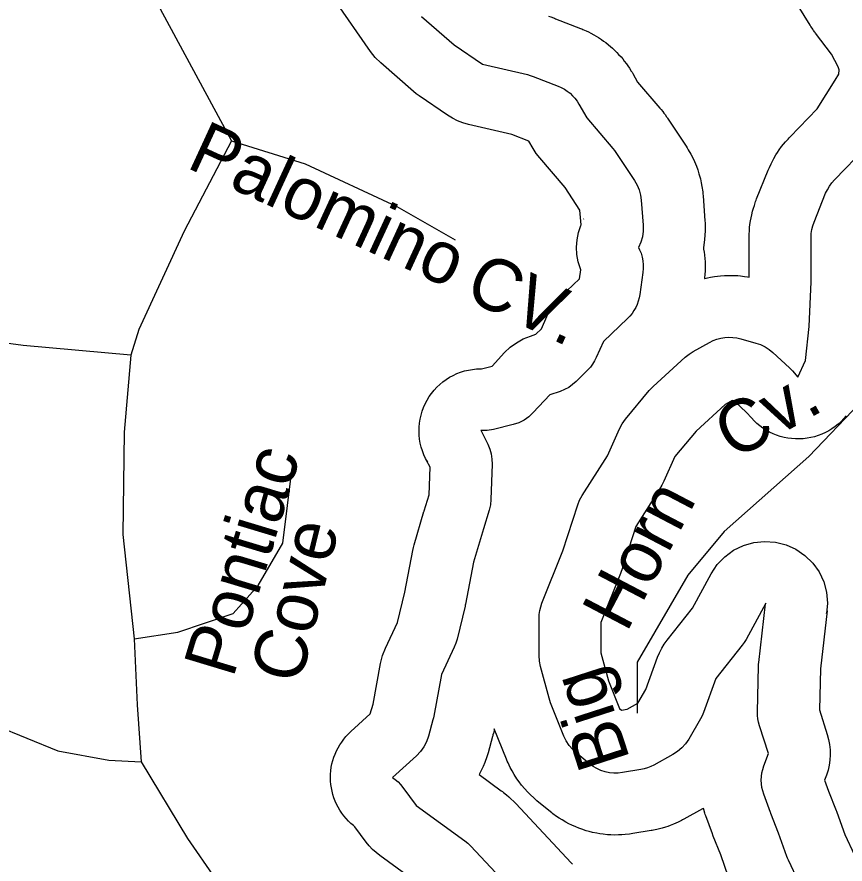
# Model space of a CAD drawing. Extents: x 2126262 to 2293712, y 749403 to 919119.
# Drawn here: x 2234489 to 2235993, y 811845 to 813384 of the extents above; entities that cross this region are included whole.
import ezdxf

# ---------------------------------------------------------------- set-up
doc = ezdxf.new("R2010")
doc.units = 0
for name, color, linetype in [('Exist Hydrographic Lake Shore', 7, 'Continuous'), ('Exist Road Non-System Type 51', 7, 'Continuous'), ('Exist Road Non-System Type 51 Label', 7, 'Continuous')]:
    doc.layers.add(name, color=color, linetype=linetype)

msp = doc.modelspace()

# ---------------------------------------------------------------- linework, layer by layer
at = {"layer": 'Exist Hydrographic Lake Shore'}
for points in [[(2235233.3, 811797.9), (2235147.9, 811860.1), (2235141.1, 811865.4), (2235134.8, 811871.2), (2235128.9, 811877.6), (2235123.5, 811884.3), (2235102.8, 811912.4), (2235100.2, 811914.4), (2235095.4, 811918.5), (2235090.9, 811922.8), (2235086.6, 811927.4), (2235082.6, 811932.2), (2235078.9, 811937.2), (2235075.4, 811942.4), (2235072.3, 811947.8), (2235069.4, 811953.4), (2235066.9, 811959.1), (2235064.7, 811964.9), (2235062.8, 811970.9), (2235061.2, 811977), (2235060, 811983.1), (2235059.1, 811989.3), (2235058.6, 811995.5), (2235058.4, 812001.8), (2235058.6, 812008), (2235059.1, 812014.3), (2235059.9, 812020.5), (2235061.1, 812026.6), (2235062.7, 812032.7), (2235064.6, 812038.6), (2235066.8, 812044.5), (2235069.3, 812050.2), (2235072.1, 812055.8), (2235075.3, 812061.2), (2235078.7, 812066.4), (2235082.5, 812071.4), (2235086.5, 812076.2), (2235090.7, 812080.8), (2235095.2, 812085.2), (2235130.7, 812117.4), (2235135.7, 812135.3), (2235149.1, 812209.4), (2235152.7, 812223.6), (2235158.1, 812237.2), (2235180, 812283.7), (2235193.3, 812339), (2235208, 812414.7), (2235209.1, 812419.8), (2235210.5, 812424.9), (2235228.2, 812485.4), (2235228.4, 812486.1), (2235228.6, 812486.7), (2235237.6, 812516), (2235239.3, 812565.8), (2235233.1, 812578.3), (2235234.8, 812575.4), (2235231.3, 812581.9), (2235228.2, 812588.5), (2235225.5, 812595.4), (2235223.3, 812602.4), (2235221.6, 812609.6), (2235220.3, 812616.9), (2235219.6, 812624.2), (2235219.3, 812631.5), (2235219.4, 812638.9), (2235220.1, 812646.2), (2235221.2, 812653.5), (2235222.9, 812660.7), (2235224.9, 812667.7), (2235227.5, 812674.7), (2235230.5, 812681.4), (2235233.9, 812687.9), (2235237.7, 812694.2), (2235242, 812700.2), (2235246.6, 812705.9), (2235251.6, 812711.3), (2235256.9, 812716.4), (2235262.6, 812721.1), (2235268.5, 812725.5), (2235274.7, 812729.4), (2235281.2, 812732.9), (2235287.9, 812736), (2235294.8, 812738.7), (2235301.8, 812740.9), (2235309, 812742.6), (2235316.2, 812743.8), (2235323.5, 812744.6), (2235330.9, 812744.9), (2235332.7, 812744.9), (2235352.1, 812749.8), (2235374.7, 812774.2), (2235384.9, 812783.9), (2235396.3, 812792.2), (2235408.5, 812799.1), (2235421.6, 812804.3), (2235431.6, 812807.7), (2235441.6, 812817.6), (2235451.6, 812840.1), (2235456.5, 812849.8), (2235462.3, 812858.9), (2235469, 812867.5), (2235476.4, 812875.4), (2235510.8, 812908.4), (2235513.1, 812924.8), (2235512.5, 812926.3), (2235508.6, 812939.2), (2235506.3, 812952.4), (2235505.6, 812965.9), (2235506.5, 812979.3), (2235508.9, 812992.5), (2235513, 813005.4), (2235513.7, 813006.8), (2235511.7, 813033.1), (2235484.6, 813074.1), (2235438.5, 813128), (2235432, 813136.3), (2235426.4, 813145.3), (2235418.7, 813158.7), (2235388, 813170.6), (2235309, 813189), (2235298.9, 813191.9), (2235289.2, 813195.6), (2235279.8, 813200.2), (2235271, 813205.7), (2235219.7, 813240.8), (2235214.3, 813244.7), (2235209.2, 813248.9), (2235149.7, 813300.8), (2235139.7, 813310.7), (2235131, 813321.8), (2235066.4, 813415.8)], [(2235454.6, 813385.7), (2235458.5, 813384.4), (2235463.5, 813382.6), (2235465.4, 813381.9), (2235467.3, 813381.2), (2235512.8, 813363.5), (2235515, 813362.6), (2235517.2, 813361.6), (2235523.1, 813359.1), (2235527.4, 813357.1), (2235531.6, 813354.9), (2235537.2, 813351.8), (2235541.4, 813349.4), (2235545.4, 813346.9), (2235550.7, 813343.4), (2235554.7, 813340.6), (2235558.5, 813337.8), (2235563.5, 813333.8), (2235567.1, 813330.8), (2235570.7, 813327.6), (2235575.3, 813323.2), (2235578.8, 813319.9), (2235582, 813316.4), (2235586.3, 813311.6), (2235589.4, 813308), (2235592.3, 813304.3), (2235596.2, 813299.2), (2235599, 813295.3), (2235601.6, 813291.3), (2235605, 813285.9), (2235606.3, 813283.9), (2235607.5, 813281.8), (2235616.4, 813266.1), (2235657.1, 813218.5), (2235658.2, 813217.2), (2235659.3, 813215.9), (2235662.2, 813212.3), (2235664.3, 813209.6), (2235666.3, 813206.9), (2235668.9, 813203.1), (2235669.9, 813201.7), (2235670.8, 813200.3), (2235704.7, 813149.3), (2235706.6, 813146.2), (2235708.5, 813143.1), (2235713.3, 813134.8), (2235716.6, 813128.5), (2235719.6, 813121.9), (2235723.3, 813113), (2235725.8, 813106.3), (2235728, 813099.4), (2235730.5, 813090.1), (2235732.1, 813083.1), (2235733.3, 813076), (2235734.7, 813066.5), (2235735.1, 813062.9), (2235735.4, 813059.3), (2235738.7, 813013.8), (2235739, 813009.9), (2235739, 813006), (2235739.1, 812995.5), (2235738.8, 812987.7), (2235738, 812979.9), (2235736.6, 812969.5), (2235735.9, 812965.2), (2235736.4, 812962.3), (2235737.3, 812957.1), (2235737.9, 812951.9), (2235738.6, 812944.9), (2235739, 812939.6), (2235739.1, 812934.3), (2235739.2, 812927.3), (2235739.1, 812922), (2235738.7, 812916.7), (2235738.1, 812909.7), (2235738, 812909), (2235738.4, 812909.1), (2235743.7, 812910.4), (2235749.1, 812911.4), (2235756.3, 812912.6), (2235761.8, 812913.4), (2235767.2, 812913.9), (2235774.5, 812914.4), (2235780, 812914.7), (2235785.5, 812914.6), (2235792.8, 812914.4), (2235798.3, 812914.1), (2235803.7, 812913.6), (2235811, 812912.6), (2235816.4, 812911.8), (2235819.2, 812911.2), (2235819.2, 812983.5), (2235819.2, 812986.2), (2235819.3, 812988.9), (2235819.7, 812996.1), (2235820, 813001.5), (2235820.7, 813006.9), (2235821.7, 813014), (2235822.6, 813019.3), (2235823.8, 813024.6), (2235825.5, 813031.6), (2235826.9, 813036.8), (2235828.6, 813041.9), (2235830.9, 813048.7), (2235831.9, 813051.3), (2235832.8, 813053.8), (2235853.9, 813105.9), (2235855, 813108.5), (2235856.1, 813111), (2235859.2, 813117.6), (2235861.6, 813122.5), (2235864.2, 813127.2), (2235867.9, 813133.5), (2235870.8, 813138.2), (2235873.9, 813142.7), (2235878.1, 813148.6), (2235881.4, 813152.9), (2235885, 813157.1), (2235889.8, 813162.5), (2235891.6, 813164.6), (2235893.5, 813166.5), (2235943, 813217.3), (2235975.2, 813269.4), (2235982, 813280.4), (2235982.5, 813288.1), (2235981, 813293.9), (2235968.6, 813316.6), (2235939.9, 813354.8), (2235939.1, 813355.9), (2235938.4, 813356.9), (2235936.3, 813359.8), (2235934.8, 813361.9), (2235933.4, 813364.1), (2235931.5, 813367), (2235930.8, 813368.1), (2235930.1, 813369.2), (2235900.1, 813418.1)], [(2235223.7, 813385.5), (2235283.1, 813333.7), (2235334.4, 813298.6), (2235416.2, 813279.6), (2235421.4, 813278.2), (2235426.4, 813276.4), (2235471.9, 813258.7), (2235477.8, 813256.1), (2235483.4, 813253), (2235488.7, 813249.5), (2235493.7, 813245.6), (2235498.3, 813241.2), (2235502.6, 813236.5), (2235506.4, 813231.4), (2235509.8, 813226), (2235524, 813201.1), (2235571.6, 813145.4), (2235574.4, 813141.9), (2235577.1, 813138.1), (2235610.9, 813087.1), (2235615.7, 813078.8), (2235619.4, 813069.9), (2235621.9, 813060.6), (2235623.2, 813051.1), (2235626.5, 813005.6), (2235626.6, 812995.2), (2235625.2, 812984.8), (2235622.3, 812974.7), (2235618.1, 812965.2), (2235618.1, 812965.1), (2235620.1, 812961.2), (2235622.7, 812954.7), (2235624.6, 812947.9), (2235626, 812941), (2235626.6, 812934), (2235626.7, 812926.9), (2235626, 812919.9), (2235620.5, 812880), (2235619.4, 812873.8), (2235617.7, 812867.8), (2235615.6, 812861.9), (2235613, 812856.2), (2235609.9, 812850.7), (2235606.4, 812845.6), (2235602.4, 812840.7), (2235598.1, 812836.2), (2235554.3, 812794.2), (2235541.4, 812765.4), (2235538.3, 812759.3), (2235534.7, 812753.5), (2235530.6, 812748), (2235526, 812743), (2235504.9, 812721.9), (2235498.4, 812716.1), (2235491.3, 812711.1), (2235483.7, 812707), (2235475.6, 812703.8), (2235457.2, 812697.6), (2235426.9, 812665.1), (2235419, 812657.7), (2235410.1, 812651.5), (2235400.5, 812646.7), (2235390.2, 812643.3), (2235354.7, 812634.5), (2235343, 812632.5), (2235331.8, 812632.4), (2235332, 812632), (2235344.2, 812607.6), (2235347.8, 812599), (2235350.4, 812590), (2235351.8, 812580.8), (2235352.1, 812571.5), (2235349.8, 812507.1), (2235348.9, 812497.3), (2235346.6, 812487.7), (2235336.2, 812453.8), (2235318.4, 812393.2), (2235303.6, 812316.7), (2235303.2, 812315.1), (2235302.9, 812313.5), (2235288.4, 812253.6), (2235286.3, 812246.2), (2235283.4, 812239.1), (2235259.8, 812189.2), (2235246, 812113.5), (2235245.4, 812110.1), (2235244.5, 812106.8), (2235236.2, 812076.9), (2235232.7, 812066.9), (2235227.8, 812057.6), (2235221.7, 812049.1), (2235214.4, 812041.4), (2235170.9, 812001.9), (2235176, 811998.2), (2235181.1, 811993.9), (2235185.7, 811989.1), (2235189.9, 811983.9), (2235214.1, 811951), (2235302.4, 811886.8), (2235307.9, 811882.4), (2235312.9, 811877.5), (2235413.9, 811769.9)], [(2235909.5, 811811.9), (2235890.6, 811851.9), (2235889.1, 811855.2), (2235887.8, 811858.5), (2235872.7, 811900.7), (2235858.7, 811936.3), (2235858.4, 811937.1), (2235858, 811938), (2235845.8, 811971.3), (2235843.8, 811977.5), (2235842.4, 811984), (2235841.5, 811990.5), (2235841.2, 811997.1), (2235841.5, 812003.7), (2235842.4, 812010.3), (2235843.9, 812016.7), (2235845.9, 812023), (2235854.1, 812045.3), (2235837.7, 812096), (2235836, 812102.2), (2235834.8, 812108.4), (2235834.2, 812114.8), (2235834.1, 812121.1), (2235836.3, 812204.3), (2235836.4, 812207.6), (2235836.7, 812210.9), (2235848.9, 812317.4), (2235849.2, 812318.6), (2235813.5, 812253), (2235810.1, 812247.5), (2235806.3, 812242.3), (2235758.4, 812181.9), (2235736, 812120.1), (2235733.5, 812114.1), (2235730.5, 812108.3), (2235709.4, 812071.7), (2235703.7, 812063.2), (2235696.9, 812055.6), (2235689.1, 812048.9), (2235680.5, 812043.4), (2235646.1, 812024.5), (2235640.4, 812021.7), (2235634.5, 812019.4), (2235628.5, 812017.6), (2235622.3, 812016.3), (2235589, 812010.7), (2235581.1, 812009.9), (2235573.1, 812009.8), (2235565.2, 812010.6), (2235557.4, 812012.3), (2235549.8, 812014.7), (2235542.5, 812018), (2235535.6, 812022), (2235529.2, 812026.7), (2235504.8, 812046.7), (2235497.9, 812053.1), (2235491.8, 812060.3), (2235486.7, 812068.3), (2235482.7, 812076.8), (2235458.2, 812137.9), (2235456.7, 812142), (2235455.5, 812146.2), (2235439.9, 812203.9), (2235438, 812213.6), (2235437.4, 812223.4), (2235437.4, 812291.1), (2235437.7, 812298.2), (2235438.7, 812305.2), (2235440.4, 812312.1), (2235442.7, 812318.8), (2235480.6, 812414.2), (2235507.6, 812497.4), (2235511.1, 812506.2), (2235515.7, 812514.5), (2235561.6, 812586.5), (2235583.7, 812635.9), (2235588.5, 812644.8), (2235594.4, 812653), (2235637.7, 812705.2), (2235641.1, 812709), (2235644.8, 812712.6), (2235703.1, 812765.9), (2235709.9, 812771.4), (2235717.3, 812776.1), (2235747.2, 812792.8), (2235753.8, 812796), (2235760.6, 812798.6), (2235767.7, 812800.5), (2235774.9, 812801.7), (2235782.2, 812802.2), (2235789.5, 812802), (2235796.7, 812801), (2235803.9, 812799.4), (2235831.6, 812791.7), (2235840, 812788.8), (2235848, 812784.9), (2235855.5, 812780.1), (2235862.3, 812774.5), (2235892.3, 812746.7), (2235895.1, 812744), (2235897.7, 812741.2), (2235907.7, 812729.8), (2235921.3, 812759.7), (2235928.5, 812821.8), (2235931.7, 812902.9), (2235931.7, 812983.5), (2235932, 812990.7), (2235933.1, 812997.8), (2235934.8, 813004.8), (2235937.1, 813011.6), (2235958.2, 813063.8), (2235961.3, 813070.4), (2235965, 813076.7), (2235969.2, 813082.6), (2235974.1, 813088), (2236032.1, 813147.6)], [(2235995.5, 812659.4), (2235990.9, 812654.1), (2235986.1, 812649.1), (2235980.9, 812644.3), (2235975.4, 812639.9), (2235969.7, 812635.9), (2235963.7, 812632.2), (2235957.6, 812628.9), (2235951.2, 812626), (2235944.6, 812623.5), (2235938, 812621.4), (2235931.2, 812619.8), (2235924.3, 812618.5), (2235917.3, 812617.7), (2235910.3, 812617.3), (2235903.3, 812617.4), (2235896.3, 812617.9), (2235889.4, 812618.8), (2235882.5, 812620.2), (2235875.7, 812621.9), (2235869.1, 812624.1), (2235862.6, 812626.8), (2235856.2, 812629.8), (2235850.1, 812633.2), (2235844.2, 812636.9), (2235838.5, 812641.1), (2235833.2, 812645.6), (2235828.1, 812650.4), (2235823.3, 812655.5), (2235814.5, 812665.5), (2235792.6, 812685.8), (2235788.4, 812686.9), (2235775.7, 812679.9), (2235722.6, 812631.4), (2235684.3, 812585.1), (2235664.2, 812540.4), (2235660.6, 812533.1), (2235656.4, 812526), (2235613.1, 812458.1), (2235587.6, 812379.5), (2235586.4, 812376.1), (2235585.1, 812372.7), (2235549.9, 812283.9), (2235549.9, 812228.4), (2235563.5, 812177.6), (2235583.5, 812127.6), (2235587.3, 812124.5), (2235597.5, 812126.2), (2235617.1, 812137), (2235631.4, 812161.6), (2235652.7, 812220.4), (2235656.1, 812228.7), (2235660.2, 812236.8), (2235665, 812244.5), (2235670.3, 812251.8), (2235716.2, 812309.7), (2235750.4, 812372.4), (2235761.3, 812388.9), (2235775, 812403.2), (2235790.9, 812414.9), (2235808.7, 812423.6), (2235827.7, 812429), (2235847.3, 812431.1), (2235867.1, 812429.7), (2235886.2, 812424.8), (2235904.2, 812416.7), (2235920.6, 812405.5), (2235934.7, 812391.7), (2235946.2, 812375.6), (2235954.6, 812357.7), (2235959.9, 812338.7), (2235961.7, 812319), (2235960, 812299.9), (2235960.7, 812304.6), (2235948.7, 812199.7), (2235946.7, 812124.6), (2235961.1, 812079.9), (2235963.6, 812070.9), (2235965.4, 812061.7), (2235966.4, 812052.4), (2235966.6, 812043), (2235966, 812033.6), (2235964.6, 812024.4), (2235962.5, 812015.3), (2235959.6, 812006.3), (2235956.2, 811997), (2235963.5, 811977.1), (2235977.3, 811942), (2235978, 811940.4), (2235978.6, 811938.8), (2235993.1, 811898.3), (2236010.7, 811860.9)], [(2235781.9, 811820.5), (2235767.4, 811861.1), (2235754, 811895.1), (2235753.9, 811895.4), (2235753.8, 811895.7), (2235753.4, 811896.5), (2235753.2, 811897.1), (2235753, 811897.8), (2235752.6, 811898.6), (2235752.5, 811898.9), (2235752.4, 811899.2), (2235740.2, 811932.5), (2235739.4, 811934.9), (2235738.6, 811937.2), (2235736.6, 811943.5), (2235736, 811945.6), (2235734.6, 811944.7), (2235700.2, 811925.9), (2235698.1, 811924.8), (2235696, 811923.7), (2235690.3, 811920.9), (2235686, 811918.9), (2235681.7, 811917.1), (2235675.8, 811914.7), (2235671.4, 811913.1), (2235666.9, 811911.6), (2235660.8, 811909.8), (2235656.3, 811908.6), (2235651.6, 811907.5), (2235645.5, 811906.2), (2235643.2, 811905.7), (2235640.8, 811905.3), (2235607.5, 811899.8), (2235604.6, 811899.3), (2235601.6, 811899), (2235593.7, 811898.1), (2235587.7, 811897.6), (2235581.7, 811897.4), (2235573.8, 811897.3), (2235567.8, 811897.4), (2235561.8, 811897.9), (2235553.9, 811898.7), (2235548, 811899.4), (2235542.1, 811900.5), (2235534.3, 811902.2), (2235528.5, 811903.5), (2235522.7, 811905.2), (2235515.1, 811907.7), (2235509.5, 811909.7), (2235504, 811912), (2235496.7, 811915.2), (2235491.3, 811917.8), (2235486, 811920.7), (2235479.1, 811924.7), (2235474.1, 811927.8), (2235469.1, 811931.2), (2235462.7, 811935.9), (2235460.3, 811937.7), (2235458, 811939.6), (2235433.6, 811959.6), (2235430.9, 811961.9), (2235428.2, 811964.2), (2235421.3, 811970.7), (2235416.3, 811975.7), (2235411.5, 811981), (2235405.5, 811988.2), (2235401.1, 811993.8), (2235397.1, 811999.7), (2235392, 812007.6), (2235388.4, 812013.7), (2235385.1, 812020), (2235381, 812028.6), (2235379.6, 812031.8), (2235378.2, 812035.1), (2235356.1, 812090.3), (2235355.6, 812087.5), (2235355, 812085), (2235354.4, 812082.5), (2235353.6, 812079.2), (2235353.2, 812077.9), (2235352.9, 812076.7), (2235344.6, 812046.8), (2235343.5, 812043), (2235342.2, 812039.2), (2235338.7, 812029.3), (2235335.8, 812021.9), (2235332.4, 812014.8), (2235328.3, 812007.1), (2235368.5, 811977.8), (2235370.7, 811976.2), (2235372.7, 811974.6), (2235378.3, 811970.2), (2235382.3, 811966.8), (2235386.2, 811963.2), (2235391.3, 811958.3), (2235393.2, 811956.4), (2235395, 811954.5), (2235496, 811846.8), (2235497.2, 811845.5), (2235498.4, 811844.2)]]:
    msp.add_lwpolyline(points, dxfattribs=at)
msp.add_lwpolyline([(2235518.1, 813016.6), (2235518.5, 813017.6), (2235518.2, 813016.9)], close=True, dxfattribs=at)
at = {"layer": 'Exist Road Non-System Type 51'}
for points in [[(2234636.9, 813598.9), (2234736.7, 813422.3), (2234878.3, 813159)], [(2234878.3, 813159), (2234792.5, 812994.9), (2234710.2, 812816.1), (2234695.5, 812769.3)], [(2234878.3, 813159), (2235012.3, 813117.1), (2235179, 813039.6), (2235285.1, 812979.5)], [(2234695.5, 812769.3), (2234500.1, 812787.4), (2234369.6, 812804.9), (2234302.7, 812837)], [(2234695.5, 812769.3), (2234683.6, 812629.5), (2234680.8, 812443.7), (2234701.7, 812253.8)], [(2236112.9, 812760.3), (2236020, 812682.3), (2235927.6, 812585.4), (2235773.7, 812449), (2235707.7, 812369.8), (2235615.4, 812211.4), (2235615.4, 812118.9)], [(2234701.7, 812253.8), (2234781.2, 812266.3), (2234881.7, 812299.9), (2234927.1, 812350.8), (2234971.7, 812427.7), (2234988.5, 812564.5)], [(2234701.7, 812253.8), (2234707.3, 812133.7), (2234714.3, 812030.3)], [(2233355.7, 812040.8), (2233452.7, 812061), (2233636.9, 812108.5), (2233751.3, 812130.9), (2233986.5, 812141.3), (2234254.4, 812145.5), (2234352.1, 812133), (2234449.8, 812096.6), (2234562.8, 812050.6), (2234655.6, 812033.1), (2234714.3, 812030.3)], [(2234714.3, 812030.3), (2234798.7, 811891), (2234899.2, 811745.8), (2234966.8, 811652.9)]]:
    msp.add_lwpolyline(points, dxfattribs=at)

# ---------------------------------------------------------------- texts
at = {"layer": 'Exist Road Non-System Type 51 Label'}
for s, rotation, p in [('Palomino', 335.2614, (2234794.2, 813111.5)), ('CV.', 334.97, (2235298.1, 812874)), ('Cv.', 29.1438, (2235791, 812577.8)), ('Pontiac', 73.198, (2234881.3, 812180.9)), ('Horn', 62.2992, (2235596.3, 812263.6)), ('Cove', 76.1566, (2235003.5, 812169.1)), ('Big', 107.9409, (2235603.3, 812034.7))]:
    msp.add_text(s, height=95, rotation=rotation, dxfattribs=at).set_placement(p)

doc.saveas('drawing.dxf')
